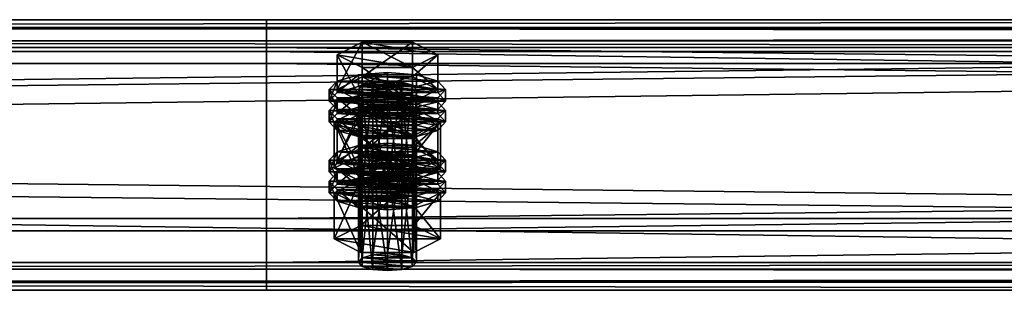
# Model space of a CAD drawing. Header units: millimetres. Extents: x 60485 to 71303, y 100 to 16900.
# Tile 418 of 656: x 68049 to 68252, y 7033 to 7089. Entities that reach past the tile are written whole.
import ezdxf

# ---------------------------------------------------------------- set-up
doc = ezdxf.new("R2010")
doc.units = ezdxf.units.MM
doc.layers.add('13', color=7, linetype='Continuous')
doc.layers.add('9', color=7, linetype='Continuous')

msp = doc.modelspace()

# ---------------------------------------------------------------- meshes
at = {"layer": '13', "color": 7}
mesh = msp.add_polyface(dxfattribs=at)
corners = [(68122, 7055.15, 5164.03), (68125, 7076.43, 5169.7), (68122, 7076.19, 5170.47), (68122, 7073.15, 5180.41), (68128, 7073.15, 5180.41), (68125, 7072.92, 5181.17), (68119.8, 7073.79, 5178.31), (68130.2, 7073.79, 5178.31), (68119, 7074.67, 5175.44), (68131, 7074.67, 5175.44), (68119.8, 7075.55, 5172.57), (68130.2, 7075.55, 5172.57), (68128, 7076.19, 5170.47), (68114.61, 7074.67, 5175.44), (68119.8, 7077.3, 5166.83), (68119.8, 7084.47, 5169.02), (68114.61, 7081.84, 5177.63), (68130.2, 7084.47, 5169.02), (68130.2, 7072.04, 5184.04), (68119.8, 7072.04, 5184.04), (68119.8, 7079.21, 5186.24), (68130.2, 7079.21, 5186.24), (68113, 7072.28, 5174.71), (68114.61, 7074.03, 5168.97), (68114.61, 7076.43, 5169.7), (68113, 7074.67, 5175.44), (68119, 7075.32, 5164.77), (68119, 7077.71, 5165.5), (68125, 7075.79, 5163.23), (68125, 7078.18, 5163.96), (68125, 7068.77, 5186.18), (68119, 7071.63, 5185.37), (68125, 7071.16, 5186.91), (68119, 7069.24, 5184.64), (68114.61, 7070.52, 5180.44), (68114.61, 7072.92, 5181.17), (68131, 7075.32, 5164.77), (68135.39, 7074.03, 5168.97), (68137, 7072.28, 5174.71), (68135.39, 7070.52, 5180.44), (68131, 7071.63, 5185.37), (68135.39, 7072.92, 5181.17), (68137, 7074.67, 5175.44), (68135.39, 7076.43, 5169.7), (68114.61, 7069.73, 5167.65), (68119, 7071.02, 5163.45), (68119, 7073.41, 5164.18), (68114.61, 7072.12, 5168.38), (68125, 7071.49, 5161.91), (68125, 7073.88, 5162.65), (68137, 7070.37, 5174.12), (68113, 7070.37, 5174.12), (68135.39, 7072.12, 5168.38)]
mesh.append_faces([[corners[k] for k in face] for face in [(0, 1, 2, 2), (3, 4, 5, 5), (12, 2, 1, 1), (13, 15, 16, 16), (14, 17, 15, 15), (19, 16, 20, 20), (18, 13, 19, 19), (16, 21, 20, 20), (22, 24, 25, 25), (23, 27, 24, 24), (26, 29, 27, 27), (30, 31, 32, 32), (33, 35, 31, 31), (34, 25, 35, 35), (26, 36, 28, 28), (31, 40, 32, 32), (44, 46, 47, 47), (45, 49, 46, 46)]], dxfattribs={"vtx0": -1, "color": 7})
mesh.append_faces([[corners[k] for k in face] for face in [(4, 3, 6, 6), (7, 6, 8, 8), (9, 8, 10, 10), (11, 10, 2, 2), (18, 14, 13, 13), (21, 16, 15, 15), (37, 26, 23, 23), (38, 23, 22, 22), (39, 22, 34, 34), (40, 31, 35, 35), (41, 35, 25, 25), (42, 25, 24, 24), (43, 24, 27, 27), (50, 51, 47, 47), (52, 47, 46, 46)]], dxfattribs={"vtx0": -1, "vtx2": -1, "vtx3": -1, "color": 7})
mesh.append_faces([[corners[k] for k in face] for face in [(13, 14, 15, 15), (18, 19, 20, 20), (19, 13, 16, 16), (22, 23, 24, 24), (23, 26, 27, 27), (26, 28, 29, 29), (33, 34, 35, 35), (34, 22, 25, 25), (44, 45, 46, 46), (45, 48, 49, 49)]], dxfattribs={"vtx2": -1, "vtx3": -1, "color": 7})
mesh = msp.add_polyface(dxfattribs=at)
corners = [(68125, 7055.39, 5163.26), (68128, 7076.19, 5170.47), (68125, 7076.43, 5169.7), (68128, 7055.15, 5164.03), (68130.2, 7075.55, 5172.57), (68128, 7073.15, 5180.41), (68119.8, 7073.79, 5178.31), (68130.2, 7073.79, 5178.31), (68119, 7074.67, 5175.44), (68131, 7074.67, 5175.44), (68119.8, 7075.55, 5172.57), (68122, 7076.19, 5170.47), (68119.8, 7077.3, 5166.83), (68130.2, 7077.3, 5166.83), (68130.2, 7084.47, 5169.02), (68135.39, 7074.67, 5175.44), (68135.39, 7081.84, 5177.63), (68130.2, 7072.04, 5184.04), (68130.2, 7079.21, 5186.24), (68119.8, 7079.21, 5186.24), (68119.8, 7084.47, 5169.02), (68125, 7075.79, 5163.23), (68131, 7075.32, 5164.77), (68131, 7077.71, 5165.5), (68125, 7078.18, 5163.96), (68135.39, 7074.03, 5168.97), (68135.39, 7076.43, 5169.7), (68137, 7072.28, 5174.71), (68137, 7074.67, 5175.44), (68135.39, 7070.52, 5180.44), (68135.39, 7072.92, 5181.17), (68131, 7071.63, 5185.37), (68131, 7069.24, 5184.64), (68125, 7071.16, 5186.91), (68119, 7075.32, 5164.77), (68114.61, 7074.03, 5168.97), (68113, 7072.28, 5174.71), (68114.61, 7072.92, 5181.17), (68113, 7074.67, 5175.44), (68114.61, 7076.43, 5169.7), (68119, 7077.71, 5165.5), (68125, 7071.49, 5161.91), (68131, 7071.02, 5163.45), (68131, 7073.41, 5164.18), (68125, 7073.88, 5162.65), (68135.39, 7069.73, 5167.65), (68135.39, 7072.12, 5168.38), (68137, 7070.37, 5174.12), (68119, 7071.02, 5163.45), (68114.61, 7072.12, 5168.38), (68119, 7073.41, 5164.18)]
mesh.append_faces([[corners[k] for k in face] for face in [(0, 1, 2, 2), (3, 4, 1, 1), (13, 16, 14, 14), (15, 18, 16, 16), (17, 19, 18, 18), (12, 15, 13, 13), (16, 20, 14, 14), (21, 23, 24, 24), (22, 26, 23, 23), (25, 28, 26, 26), (27, 30, 28, 28), (29, 31, 30, 30), (32, 33, 31, 31), (23, 40, 24, 24), (41, 43, 44, 44), (42, 46, 43, 43), (45, 47, 46, 46), (48, 42, 41, 41), (43, 50, 44, 44)]], dxfattribs={"vtx0": -1, "color": 7})
mesh.append_faces([[corners[k] for k in face] for face in [(5, 6, 7, 7), (7, 8, 9, 9), (9, 10, 4, 4), (4, 11, 1, 1), (15, 12, 17, 17), (18, 20, 16, 16), (22, 34, 25, 25), (25, 35, 27, 27), (27, 36, 29, 29), (31, 37, 30, 30), (30, 38, 28, 28), (28, 39, 26, 26), (26, 40, 23, 23), (47, 49, 46, 46), (46, 50, 43, 43)]], dxfattribs={"vtx0": -1, "vtx1": -1, "color": 7})
mesh.append_faces([[corners[k] for k in face] for face in [(12, 13, 14, 14), (13, 15, 16, 16), (15, 17, 18, 18), (21, 22, 23, 23), (22, 25, 26, 26), (25, 27, 28, 28), (27, 29, 30, 30), (41, 42, 43, 43), (42, 45, 46, 46)]], dxfattribs={"vtx2": -1, "vtx3": -1, "color": 7})
mesh = msp.add_polyface(dxfattribs=at)
corners = [(68114.61, 7060.05, 5223.25), (68119.8, 7062.68, 5214.64), (68119.8, 7069.85, 5216.84), (68114.61, 7067.22, 5225.44), (68130.2, 7069.85, 5216.84), (68119.8, 7057.41, 5231.86), (68119.8, 7064.58, 5234.05), (68130.2, 7064.58, 5234.05), (68119, 7060.69, 5212.58), (68125, 7063.56, 5211.77), (68119, 7063.08, 5213.31), (68131, 7063.08, 5213.31), (68119, 7053.63, 5169), (68119.8, 7054.51, 5166.13), (68119.8, 7075.55, 5172.57), (68119, 7074.67, 5175.44), (68122, 7055.15, 5164.03), (68122, 7076.19, 5170.47), (68125, 7055.39, 5163.26), (68125, 7076.43, 5169.7), (68125, 7051.88, 5174.74), (68122, 7052.11, 5173.97), (68122, 7073.15, 5180.41), (68125, 7072.92, 5181.17), (68119.8, 7052.75, 5171.87), (68119.8, 7073.79, 5178.31), (68114.03, 7058.41, 5170.46), (68119.52, 7061.19, 5161.38), (68119.52, 7070.76, 5164.3), (68114.03, 7067.98, 5173.39), (68130.48, 7070.76, 5164.3), (68119.52, 7055.64, 5179.55), (68119.52, 7065.2, 5182.47), (68130.48, 7065.2, 5182.47), (68125, 7068.77, 5186.18), (68119, 7069.24, 5184.64), (68119, 7071.63, 5185.37), (68131, 7069.24, 5184.64), (68114.61, 7070.52, 5180.44), (68113, 7067.98, 5173.39), (68114.61, 7069.73, 5167.65), (68114.61, 7072.12, 5168.38), (68113, 7070.37, 5174.12), (68125, 7064.47, 5184.86), (68119, 7064.94, 5183.33), (68119, 7067.33, 5184.06), (68125, 7066.86, 5185.6), (68114.61, 7066.22, 5179.13), (68114.61, 7068.61, 5179.86), (68135.39, 7069.73, 5167.65), (68119, 7071.02, 5163.45), (68137, 7067.98, 5173.39), (68135.39, 7066.22, 5179.13), (68131, 7064.94, 5183.33), (68131, 7067.33, 5184.06), (68135.39, 7068.61, 5179.86)]
mesh.append_faces([[corners[k] for k in face] for face in [(0, 2, 3, 3), (1, 4, 2, 2), (5, 3, 6, 6), (3, 7, 6, 6), (8, 9, 10, 10), (11, 10, 9, 9), (12, 14, 15, 15), (13, 17, 14, 14), (20, 22, 23, 23), (21, 25, 22, 22), (24, 15, 25, 25), (26, 28, 29, 29), (27, 30, 28, 28), (31, 29, 32, 32), (29, 33, 32, 32), (37, 35, 34, 34), (39, 41, 42, 42), (43, 45, 46, 46), (44, 48, 45, 45), (47, 42, 48, 48)]], dxfattribs={"vtx0": -1, "color": 7})
mesh.append_faces([[corners[k] for k in face] for face in [(7, 3, 2, 2), (33, 29, 28, 28), (37, 38, 35, 35), (49, 50, 40, 40), (51, 40, 39, 39), (52, 39, 47, 47), (53, 47, 44, 44), (54, 45, 48, 48), (55, 48, 42, 42)]], dxfattribs={"vtx0": -1, "vtx2": -1, "vtx3": -1, "color": 7})
mesh.append_faces([[corners[k] for k in face] for face in [(0, 1, 2, 2), (5, 0, 3, 3), (12, 13, 14, 14), (13, 16, 17, 17), (16, 18, 19, 19), (20, 21, 22, 22), (21, 24, 25, 25), (24, 12, 15, 15), (26, 27, 28, 28), (34, 35, 36, 36), (39, 40, 41, 41), (43, 44, 45, 45), (44, 47, 48, 48), (47, 39, 42, 42)]], dxfattribs={"vtx2": -1, "vtx3": -1, "color": 7})
mesh = msp.add_polyface(dxfattribs=at)
corners = [(68119.8, 7062.68, 5214.64), (68130.2, 7062.68, 5214.64), (68130.2, 7069.85, 5216.84), (68135.39, 7060.05, 5223.25), (68135.39, 7067.22, 5225.44), (68130.2, 7064.58, 5234.05), (68130.2, 7057.41, 5231.86), (68119.8, 7064.58, 5234.05), (68119.8, 7069.85, 5216.84), (68125, 7061.16, 5211.04), (68131, 7063.08, 5213.31), (68125, 7063.56, 5211.77), (68135.39, 7061.8, 5217.51), (68119, 7063.08, 5213.31), (68125, 7055.39, 5163.26), (68128, 7055.15, 5164.03), (68128, 7076.19, 5170.47), (68130.2, 7054.51, 5166.13), (68130.2, 7075.55, 5172.57), (68131, 7053.63, 5169), (68131, 7074.67, 5175.44), (68130.2, 7052.75, 5171.87), (68130.2, 7073.79, 5178.31), (68128, 7052.11, 5173.97), (68128, 7073.15, 5180.41), (68125, 7072.92, 5181.17), (68119.52, 7061.19, 5161.38), (68130.48, 7061.19, 5161.38), (68130.48, 7070.76, 5164.3), (68135.97, 7058.41, 5170.46), (68135.97, 7067.98, 5173.39), (68130.48, 7065.2, 5182.47), (68130.48, 7055.64, 5179.55), (68119.52, 7065.2, 5182.47), (68119.52, 7070.76, 5164.3), (68135.39, 7070.52, 5180.44), (68131, 7069.24, 5184.64), (68131, 7071.63, 5185.37), (68125, 7068.77, 5186.18), (68125, 7071.16, 5186.91), (68114.61, 7070.52, 5180.44), (68135.39, 7069.73, 5167.65), (68137, 7067.98, 5173.39), (68137, 7070.37, 5174.12), (68135.39, 7066.22, 5179.13), (68135.39, 7068.61, 5179.86), (68131, 7064.94, 5183.33), (68131, 7067.33, 5184.06), (68125, 7064.47, 5184.86), (68125, 7066.86, 5185.6), (68131, 7071.02, 5163.45), (68119, 7071.02, 5163.45), (68114.61, 7069.73, 5167.65), (68113, 7067.98, 5173.39), (68114.61, 7066.22, 5179.13), (68119, 7064.94, 5183.33), (68119, 7067.33, 5184.06), (68114.61, 7068.61, 5179.86), (68113, 7070.37, 5174.12)]
mesh.append_faces([[corners[k] for k in face] for face in [(1, 4, 2, 2), (3, 5, 4, 4), (6, 7, 5, 5), (4, 8, 2, 2), (9, 10, 11, 11), (17, 20, 18, 18), (19, 22, 20, 20), (21, 24, 22, 22), (23, 25, 24, 24), (27, 30, 28, 28), (29, 31, 30, 30), (32, 33, 31, 31), (30, 34, 28, 28), (42, 45, 43, 43), (44, 47, 45, 45), (46, 49, 47, 47), (46, 55, 48, 48), (56, 47, 49, 49)]], dxfattribs={"vtx0": -1, "color": 7})
mesh.append_faces([[corners[k] for k in face] for face in [(5, 8, 4, 4), (12, 13, 10, 10), (31, 34, 30, 30), (35, 40, 36, 36), (50, 51, 41, 41), (41, 52, 42, 42), (42, 53, 44, 44), (44, 54, 46, 46), (47, 57, 45, 45), (45, 58, 43, 43)]], dxfattribs={"vtx0": -1, "vtx1": -1, "color": 7})
mesh.append_faces([[corners[k] for k in face] for face in [(0, 1, 2, 2), (1, 3, 4, 4), (14, 15, 16, 16), (15, 17, 18, 18), (17, 19, 20, 20), (19, 21, 22, 22), (21, 23, 24, 24), (26, 27, 28, 28), (27, 29, 30, 30), (35, 36, 37, 37), (36, 38, 39, 39), (41, 42, 43, 43), (42, 44, 45, 45), (44, 46, 47, 47), (46, 48, 49, 49)]], dxfattribs={"vtx2": -1, "vtx3": -1, "color": 7})
mesh = msp.add_polyface(dxfattribs=at)
corners = [(68125, 7040.76, 5211.08), (68128, 7061.56, 5218.28), (68125, 7061.8, 5217.51), (68128, 7040.53, 5211.85), (68130.2, 7060.92, 5220.38), (68130.2, 7039.88, 5213.95), (68131, 7060.05, 5223.25), (68128, 7058.53, 5228.22), (68119.8, 7059.17, 5226.12), (68130.2, 7059.17, 5226.12), (68119, 7060.05, 5223.25), (68119.8, 7060.92, 5220.38), (68122, 7061.56, 5218.28), (68135.39, 7060.05, 5223.25), (68130.2, 7057.41, 5231.86), (68130.2, 7064.58, 5234.05), (68119.8, 7062.68, 5214.64), (68130.2, 7062.68, 5214.64), (68135.97, 7053.35, 5221.2), (68119.52, 7056.13, 5212.12), (68130.48, 7056.13, 5212.12), (68125, 7061.16, 5211.04), (68131, 7060.69, 5212.58), (68131, 7063.08, 5213.31), (68135.39, 7059.41, 5216.78), (68135.39, 7061.8, 5217.51), (68137, 7057.65, 5222.52), (68137, 7060.05, 5223.25), (68135.39, 7055.9, 5228.26), (68135.39, 7058.29, 5228.99), (68131, 7054.61, 5232.46), (68131, 7057.01, 5233.19), (68125, 7054.14, 5233.99), (68125, 7056.54, 5234.72), (68119, 7060.69, 5212.58), (68114.61, 7059.41, 5216.78), (68113, 7057.65, 5222.52), (68119, 7057.01, 5233.19), (68114.61, 7058.29, 5228.99), (68113, 7060.05, 5223.25), (68114.61, 7061.8, 5217.51), (68125, 7056.86, 5209.73), (68131, 7056.39, 5211.26), (68131, 7058.78, 5212), (68125, 7059.25, 5210.46), (68135.39, 7055.11, 5215.46), (68135.39, 7057.5, 5216.2), (68137, 7055.74, 5221.93), (68119, 7056.39, 5211.26), (68114.61, 7057.5, 5216.2), (68119, 7058.78, 5212), (68128, 7052.11, 5173.97), (68125, 7051.88, 5174.74), (68125, 7072.92, 5181.17), (68135.97, 7058.41, 5170.46), (68130.48, 7055.64, 5179.55), (68130.48, 7065.2, 5182.47), (68119.52, 7061.19, 5161.38), (68130.48, 7061.19, 5161.38)]
mesh.append_faces([[corners[k] for k in face] for face in [(0, 1, 2, 2), (3, 4, 1, 1), (5, 6, 4, 4), (16, 13, 17, 17), (18, 19, 20, 20), (22, 25, 23, 23), (24, 27, 25, 25), (26, 29, 27, 27), (28, 31, 29, 29), (30, 33, 31, 31), (37, 31, 33, 33), (41, 43, 44, 44), (42, 46, 43, 43), (45, 47, 46, 46), (48, 42, 41, 41), (43, 50, 44, 44), (57, 54, 58, 58)]], dxfattribs={"vtx0": -1, "color": 7})
mesh.append_faces([[corners[k] for k in face] for face in [(7, 8, 9, 9), (9, 10, 6, 6), (6, 11, 4, 4), (4, 12, 1, 1), (13, 16, 14, 14), (22, 34, 24, 24), (24, 35, 26, 26), (26, 36, 28, 28), (31, 38, 29, 29), (29, 39, 27, 27), (27, 40, 25, 25), (42, 48, 45, 45), (47, 49, 46, 46), (46, 50, 43, 43), (54, 57, 55, 55)]], dxfattribs={"vtx0": -1, "vtx1": -1, "color": 7})
mesh.append_faces([[corners[k] for k in face] for face in [(13, 14, 15, 15), (21, 22, 23, 23), (22, 24, 25, 25), (24, 26, 27, 27), (26, 28, 29, 29), (28, 30, 31, 31), (30, 32, 33, 33), (41, 42, 43, 43), (42, 45, 46, 46), (51, 52, 53, 53), (54, 55, 56, 56)]], dxfattribs={"vtx2": -1, "vtx3": -1, "color": 7})
mesh = msp.add_polyface(dxfattribs=at)
corners = [(68119.8, 7039.88, 5213.95), (68122, 7061.56, 5218.28), (68119.8, 7060.92, 5220.38), (68122, 7040.53, 5211.85), (68125, 7061.8, 5217.51), (68122, 7058.53, 5228.22), (68128, 7058.53, 5228.22), (68125, 7058.29, 5228.99), (68119.8, 7059.17, 5226.12), (68130.2, 7059.17, 5226.12), (68119, 7060.05, 5223.25), (68131, 7060.05, 5223.25), (68130.2, 7060.92, 5220.38), (68128, 7061.56, 5218.28), (68130.2, 7057.41, 5231.86), (68119.8, 7057.41, 5231.86), (68119.8, 7064.58, 5234.05), (68119.8, 7062.68, 5214.64), (68114.61, 7060.05, 5223.25), (68113, 7057.65, 5222.52), (68114.61, 7059.41, 5216.78), (68114.61, 7061.8, 5217.51), (68113, 7060.05, 5223.25), (68119, 7060.69, 5212.58), (68119, 7063.08, 5213.31), (68125, 7061.16, 5211.04), (68125, 7063.56, 5211.77), (68125, 7054.14, 5233.99), (68119, 7054.61, 5232.46), (68119, 7057.01, 5233.19), (68125, 7056.54, 5234.72), (68114.61, 7055.9, 5228.26), (68114.61, 7058.29, 5228.99), (68131, 7060.69, 5212.58), (68135.39, 7059.41, 5216.78), (68137, 7057.65, 5222.52), (68135.39, 7055.9, 5228.26), (68131, 7057.01, 5233.19), (68135.39, 7058.29, 5228.99), (68137, 7060.05, 5223.25), (68135.39, 7061.8, 5217.51), (68113, 7053.35, 5221.2), (68114.61, 7055.11, 5215.46), (68114.61, 7057.5, 5216.2), (68113, 7055.74, 5221.93), (68119, 7056.39, 5211.26), (68119, 7058.78, 5212), (68125, 7056.86, 5209.73), (68125, 7059.25, 5210.46), (68135.39, 7055.11, 5215.46), (68137, 7055.74, 5221.93), (68135.39, 7057.5, 5216.2), (68130.48, 7055.64, 5179.55), (68119.52, 7055.64, 5179.55), (68119.52, 7065.2, 5182.47), (68114.03, 7058.41, 5170.46), (68114.03, 7067.98, 5173.39), (68119.52, 7061.19, 5161.38)]
mesh.append_faces([[corners[k] for k in face] for face in [(0, 1, 2, 2), (3, 4, 1, 1), (5, 6, 7, 7), (13, 1, 4, 4), (14, 18, 15, 15), (19, 21, 22, 22), (20, 24, 21, 21), (27, 29, 30, 30), (28, 32, 29, 29), (31, 22, 32, 32), (23, 33, 25, 25), (41, 43, 44, 44), (42, 46, 43, 43), (45, 48, 46, 46), (52, 55, 53, 53)]], dxfattribs={"vtx0": -1, "color": 7})
mesh.append_faces([[corners[k] for k in face] for face in [(6, 5, 8, 8), (9, 8, 10, 10), (11, 10, 2, 2), (12, 2, 1, 1), (14, 17, 18, 18), (34, 23, 20, 20), (35, 20, 19, 19), (36, 19, 31, 31), (37, 29, 32, 32), (38, 32, 22, 22), (39, 22, 21, 21), (40, 21, 24, 24), (49, 45, 42, 42), (50, 44, 43, 43), (51, 43, 46, 46), (52, 57, 55, 55)]], dxfattribs={"vtx0": -1, "vtx2": -1, "vtx3": -1, "color": 7})
mesh.append_faces([[corners[k] for k in face] for face in [(14, 15, 16, 16), (19, 20, 21, 21), (20, 23, 24, 24), (23, 25, 26, 26), (27, 28, 29, 29), (28, 31, 32, 32), (31, 19, 22, 22), (41, 42, 43, 43), (42, 45, 46, 46), (45, 47, 48, 48), (52, 53, 54, 54), (53, 55, 56, 56)]], dxfattribs={"vtx2": -1, "vtx3": -1, "color": 7})
mesh = msp.add_polyface(dxfattribs=at)
corners = [(68119, 7039.01, 5216.81), (68119.8, 7039.88, 5213.95), (68119.8, 7060.92, 5220.38), (68119, 7060.05, 5223.25), (68122, 7040.53, 5211.85), (68122, 7061.56, 5218.28), (68125, 7040.76, 5211.08), (68125, 7061.8, 5217.51), (68125, 7037.25, 5222.55), (68122, 7037.49, 5221.78), (68122, 7058.53, 5228.22), (68125, 7058.29, 5228.99), (68119.8, 7038.13, 5219.68), (68119.8, 7059.17, 5226.12), (68130.2, 7039.88, 5213.95), (68131, 7039.01, 5216.81), (68130.2, 7038.13, 5219.68), (68128, 7037.49, 5221.78), (68114.03, 7043.79, 5218.28), (68119.52, 7046.57, 5209.19), (68119.52, 7056.13, 5212.12), (68114.03, 7053.35, 5221.2), (68130.48, 7056.13, 5212.12), (68130.48, 7041.01, 5227.36), (68119.52, 7041.01, 5227.36), (68119.52, 7050.57, 5230.29), (68135.97, 7043.79, 5218.28), (68130.48, 7050.57, 5230.29), (68135.97, 7053.35, 5221.2), (68131, 7054.61, 5232.46), (68114.61, 7055.9, 5228.26), (68119, 7054.61, 5232.46), (68125, 7049.84, 5232.68), (68119, 7050.31, 5231.14), (68119, 7052.7, 5231.87), (68125, 7052.23, 5233.41), (68114.61, 7051.6, 5226.94), (68114.61, 7053.99, 5227.67), (68113, 7053.35, 5221.2), (68113, 7055.74, 5221.93), (68137, 7053.35, 5221.2), (68114.61, 7055.11, 5215.46), (68135.39, 7051.6, 5226.94), (68131, 7050.31, 5231.14), (68131, 7052.7, 5231.87), (68135.39, 7053.99, 5227.67), (68130.2, 7054.51, 5166.13), (68125, 7055.39, 5163.26), (68122, 7055.15, 5164.03), (68119.8, 7054.51, 5166.13), (68131, 7053.63, 5169), (68119, 7053.63, 5169), (68130.2, 7052.75, 5171.87), (68119.8, 7052.75, 5171.87), (68128, 7052.11, 5173.97), (68122, 7052.11, 5173.97)]
mesh.append_faces([[corners[k] for k in face] for face in [(0, 2, 3, 3), (8, 10, 11, 11), (9, 13, 10, 10), (12, 3, 13, 13), (17, 9, 8, 8), (18, 20, 21, 21), (19, 22, 20, 20), (24, 21, 25, 25), (23, 18, 24, 24), (21, 27, 25, 25), (32, 34, 35, 35), (33, 37, 34, 34), (36, 39, 37, 37)]], dxfattribs={"vtx0": -1, "color": 7})
mesh.append_faces([[corners[k] for k in face] for face in [(14, 6, 4, 4), (14, 4, 1, 1), (15, 1, 0, 0), (16, 0, 12, 12), (17, 12, 9, 9), (26, 19, 18, 18), (28, 21, 20, 20), (29, 30, 31, 31), (40, 41, 38, 38), (42, 38, 36, 36), (43, 36, 33, 33), (44, 34, 37, 37), (45, 37, 39, 39), (46, 47, 48, 48), (46, 48, 49, 49), (50, 49, 51, 51), (52, 51, 53, 53), (54, 53, 55, 55)]], dxfattribs={"vtx0": -1, "vtx2": -1, "vtx3": -1, "color": 7})
mesh.append_faces([[corners[k] for k in face] for face in [(0, 1, 2, 2), (1, 4, 5, 5), (4, 6, 7, 7), (8, 9, 10, 10), (9, 12, 13, 13), (12, 0, 3, 3), (18, 19, 20, 20), (23, 24, 25, 25), (24, 18, 21, 21), (32, 33, 34, 34), (33, 36, 37, 37), (36, 38, 39, 39)]], dxfattribs={"vtx2": -1, "vtx3": -1, "color": 7})
mesh = msp.add_polyface(dxfattribs=at)
corners = [(68125, 7040.76, 5211.08), (68128, 7040.53, 5211.85), (68128, 7061.56, 5218.28), (68130.2, 7039.88, 5213.95), (68130.2, 7060.92, 5220.38), (68131, 7039.01, 5216.81), (68131, 7060.05, 5223.25), (68130.2, 7038.13, 5219.68), (68130.2, 7059.17, 5226.12), (68128, 7037.49, 5221.78), (68128, 7058.53, 5228.22), (68125, 7037.25, 5222.55), (68125, 7058.29, 5228.99), (68119.8, 7039.88, 5213.95), (68119, 7039.01, 5216.81), (68119.8, 7038.13, 5219.68), (68119.52, 7046.57, 5209.19), (68130.48, 7046.57, 5209.19), (68130.48, 7056.13, 5212.12), (68135.97, 7043.79, 5218.28), (68135.97, 7053.35, 5221.2), (68130.48, 7041.01, 5227.36), (68130.48, 7050.57, 5230.29), (68119.52, 7050.57, 5230.29), (68114.03, 7043.79, 5218.28), (68114.03, 7053.35, 5221.2), (68135.39, 7055.9, 5228.26), (68114.61, 7055.9, 5228.26), (68131, 7054.61, 5232.46), (68119, 7054.61, 5232.46), (68125, 7054.14, 5233.99), (68135.39, 7055.11, 5215.46), (68137, 7053.35, 5221.2), (68137, 7055.74, 5221.93), (68135.39, 7051.6, 5226.94), (68135.39, 7053.99, 5227.67), (68131, 7050.31, 5231.14), (68131, 7052.7, 5231.87), (68125, 7049.84, 5232.68), (68125, 7052.23, 5233.41), (68114.61, 7055.11, 5215.46), (68113, 7053.35, 5221.2), (68114.61, 7051.6, 5226.94), (68119, 7050.31, 5231.14), (68119, 7052.7, 5231.87), (68114.61, 7053.99, 5227.67), (68113, 7055.74, 5221.93), (68125, 7055.39, 5163.26), (68130.2, 7054.51, 5166.13), (68128, 7055.15, 5164.03), (68119.8, 7054.51, 5166.13), (68131, 7053.63, 5169), (68119, 7053.63, 5169), (68130.2, 7052.75, 5171.87), (68119.8, 7052.75, 5171.87), (68128, 7052.11, 5173.97), (68122, 7052.11, 5173.97), (68125, 7051.88, 5174.74)]
mesh.append_faces([[corners[k] for k in face] for face in [(5, 8, 6, 6), (7, 10, 8, 8), (9, 12, 10, 10), (0, 3, 1, 1), (17, 20, 18, 18), (19, 22, 20, 20), (21, 23, 22, 22), (16, 19, 17, 17), (28, 29, 30, 30), (32, 35, 33, 33), (34, 37, 35, 35), (36, 39, 37, 37), (36, 43, 38, 38), (44, 37, 39, 39), (47, 48, 49, 49), (55, 56, 57, 57)]], dxfattribs={"vtx0": -1, "color": 7})
mesh.append_faces([[corners[k] for k in face] for face in [(3, 13, 5, 5), (5, 14, 7, 7), (7, 15, 9, 9), (19, 24, 21, 21), (22, 25, 20, 20), (26, 27, 28, 28), (31, 40, 32, 32), (32, 41, 34, 34), (34, 42, 36, 36), (37, 45, 35, 35), (35, 46, 33, 33), (48, 50, 51, 51), (51, 52, 53, 53), (53, 54, 55, 55)]], dxfattribs={"vtx0": -1, "vtx1": -1, "color": 7})
mesh.append_faces([[corners[k] for k in face] for face in [(0, 1, 2, 2), (1, 3, 4, 4), (3, 5, 6, 6), (5, 7, 8, 8), (7, 9, 10, 10), (9, 11, 12, 12), (16, 17, 18, 18), (17, 19, 20, 20), (19, 21, 22, 22), (31, 32, 33, 33), (32, 34, 35, 35), (34, 36, 37, 37), (36, 38, 39, 39)]], dxfattribs={"vtx2": -1, "vtx3": -1, "color": 7})
at = {"layer": '9', "color": 243}
mesh = msp.add_polyface(dxfattribs=at)
corners = [(68700, 7037.57, 5127.49), (68700, 7082.52, 5141.24), (65500, 7082.52, 5141.24), (65500, 7037.57, 5127.49), (68700, 7048, 5254.08), (65500, 7048, 5254.08), (68700, 7083.38, 5264.9), (65500, 7083.38, 5264.9), (68700, 7087.19, 5252.47), (65500, 7087.19, 5252.47), (68700, 7089.1, 5253.05), (65500, 7089.1, 5253.05), (68700, 7084.71, 5267.4), (65500, 7084.71, 5267.4), (68700, 7045.5, 5255.4), (65500, 7045.5, 5255.4), (68700, 7080.02, 5142.56), (65500, 7080.02, 5142.56), (68700, 7038.9, 5129.99), (65500, 7038.9, 5129.99), (68700, 7035.1, 5142.42), (65500, 7035.1, 5142.42), (68700, 7033.19, 5141.83), (65500, 7033.19, 5141.83)]
mesh.append_faces([[corners[k] for k in face] for face in [(0, 2, 3, 3), (1, 5, 2, 2), (4, 7, 5, 5), (6, 9, 7, 7), (8, 11, 9, 9), (10, 13, 11, 11), (12, 15, 13, 13), (14, 17, 15, 15), (16, 19, 17, 17), (18, 21, 19, 19), (20, 23, 21, 21), (22, 3, 23, 23), (20, 0, 22, 22), (8, 12, 10, 10), (11, 7, 9, 9)]], dxfattribs={"vtx0": -1, "color": 243})
mesh.append_faces([[corners[k] for k in face] for face in [(1, 16, 4, 4), (16, 0, 18, 18), (18, 0, 20, 20), (12, 6, 14, 14), (14, 4, 16, 16), (3, 19, 23, 23), (19, 2, 17, 17), (17, 2, 15, 15), (15, 5, 13, 13), (13, 7, 11, 11)]], dxfattribs={"vtx0": -1, "vtx1": -1, "color": 243})
mesh.append_faces([[corners[k] for k in face] for face in [(16, 1, 0, 0), (12, 8, 6, 6), (14, 6, 4, 4), (19, 3, 2, 2), (15, 2, 5, 5), (13, 5, 7, 7)]], dxfattribs={"vtx0": -1, "vtx2": -1, "vtx3": -1, "color": 243})
mesh.append_faces([[corners[k] for k in face] for face in [(21, 23, 19, 19)]], dxfattribs={"vtx1": -1, "color": 243})
mesh.append_faces([[corners[k] for k in face] for face in [(0, 1, 2, 2), (1, 4, 5, 5), (4, 6, 7, 7), (6, 8, 9, 9), (8, 10, 11, 11), (10, 12, 13, 13), (12, 14, 15, 15), (14, 16, 17, 17), (16, 18, 19, 19), (18, 20, 21, 21), (20, 22, 23, 23), (22, 0, 3, 3)]], dxfattribs={"vtx2": -1, "vtx3": -1, "color": 243})
mesh = msp.add_polyface(dxfattribs=at)
corners = [(71300, 7037.57, 5127.49), (71300, 7082.52, 5141.24), (68100, 7082.52, 5141.24), (68100, 7037.57, 5127.49), (71300, 7048, 5254.08), (68100, 7048, 5254.08), (71300, 7083.38, 5264.9), (68100, 7083.38, 5264.9), (71300, 7087.19, 5252.47), (68100, 7087.19, 5252.47), (71300, 7089.1, 5253.05), (68100, 7089.1, 5253.05), (71300, 7084.71, 5267.4), (68100, 7084.71, 5267.4), (71300, 7045.5, 5255.4), (68100, 7045.5, 5255.4), (71300, 7080.02, 5142.56), (68100, 7080.02, 5142.56), (71300, 7038.9, 5129.99), (68100, 7038.9, 5129.99), (71300, 7035.1, 5142.42), (68100, 7035.1, 5142.42), (71300, 7033.19, 5141.83), (68100, 7033.19, 5141.83)]
mesh.append_faces([[corners[k] for k in face] for face in [(0, 2, 3, 3), (1, 5, 2, 2), (4, 7, 5, 5), (6, 9, 7, 7), (8, 11, 9, 9), (10, 13, 11, 11), (12, 15, 13, 13), (14, 17, 15, 15), (16, 19, 17, 17), (18, 21, 19, 19), (20, 23, 21, 21), (22, 3, 23, 23), (8, 12, 10, 10), (20, 0, 22, 22), (11, 7, 9, 9)]], dxfattribs={"vtx0": -1, "color": 243})
mesh.append_faces([[corners[k] for k in face] for face in [(14, 1, 16, 16), (16, 0, 18, 18), (18, 0, 20, 20), (3, 19, 23, 23), (19, 2, 17, 17), (17, 2, 15, 15), (15, 5, 13, 13), (13, 7, 11, 11)]], dxfattribs={"vtx0": -1, "vtx1": -1, "color": 243})
mesh.append_faces([[corners[k] for k in face] for face in [(12, 8, 6, 6), (6, 14, 12, 12), (14, 6, 4, 4), (14, 4, 1, 1), (16, 1, 0, 0), (19, 3, 2, 2), (15, 2, 5, 5), (13, 5, 7, 7)]], dxfattribs={"vtx0": -1, "vtx2": -1, "vtx3": -1, "color": 243})
mesh.append_faces([[corners[k] for k in face] for face in [(21, 23, 19, 19)]], dxfattribs={"vtx1": -1, "color": 243})
mesh.append_faces([[corners[k] for k in face] for face in [(0, 1, 2, 2), (1, 4, 5, 5), (4, 6, 7, 7), (6, 8, 9, 9), (8, 10, 11, 11), (10, 12, 13, 13), (12, 14, 15, 15), (14, 16, 17, 17), (16, 18, 19, 19), (18, 20, 21, 21), (20, 22, 23, 23), (22, 0, 3, 3)]], dxfattribs={"vtx2": -1, "vtx3": -1, "color": 243})

doc.saveas('drawing.dxf')
